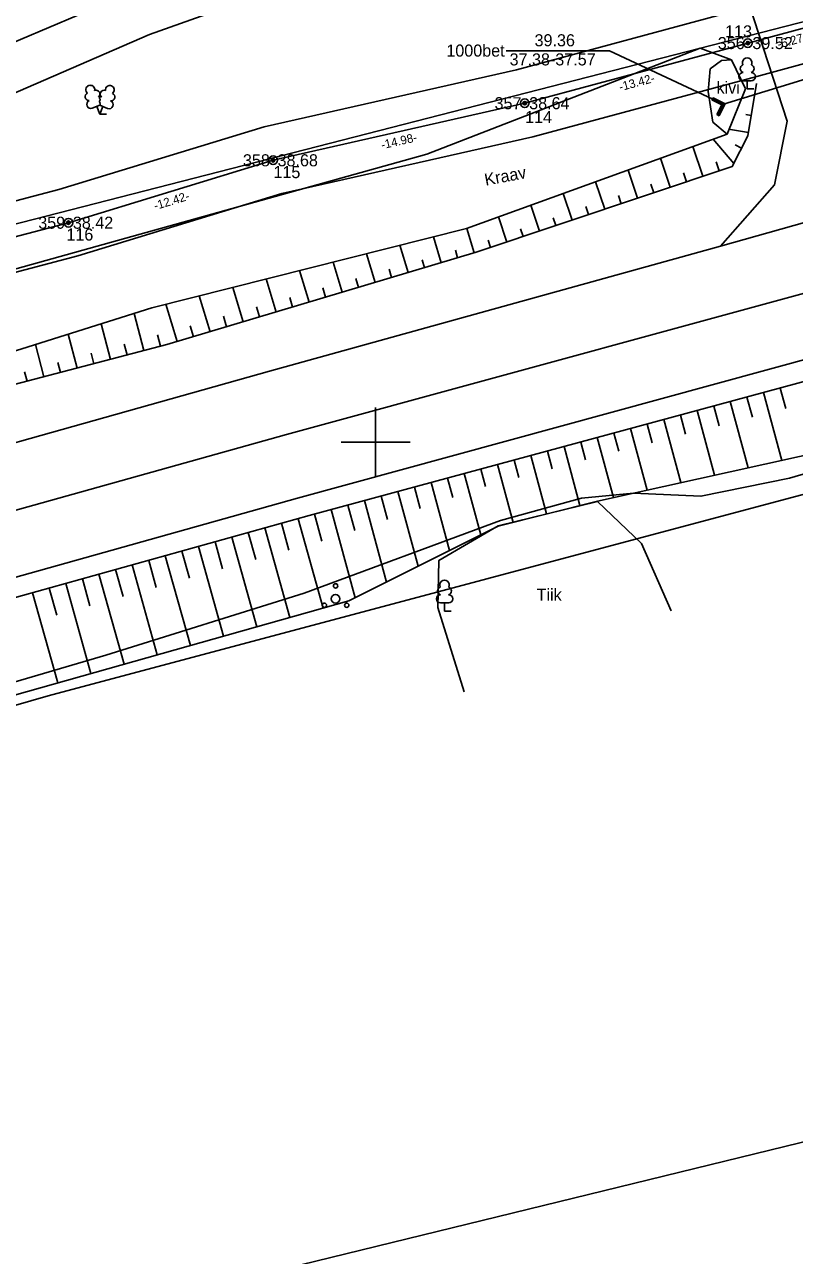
# Model space of a CAD drawing. Extents: x 647603 to 650850, y 6482647 to 6486043.
# Drawn here: x 649679.6 to 649724.3, y 6483352.8 to 6483424.2 of the extents above; entities that cross this region are included whole.
import ezdxf

# ---------------------------------------------------------------- set-up
doc = ezdxf.new("R2010")
doc.units = 0
for name, color, linetype in [('ABIJOONIS', 7, 'Continuous'), ('HOONEDET', 7, 'Continuous'), ('JOONSIDE', 7, 'Continuous'), ('KOORDPUNKT', 7, 'Continuous'), ('MOOTKORG_EH2000', 7, 'Continuous'), ('MOOTMPUNKT', 7, 'Continuous'), ('MOOTNR', 7, 'Continuous'), ('MOOTPIIR', 7, 'Continuous'), ('PIIR', 7, 'Continuous'), ('PUU', 7, 'Continuous'), ('RELJEEF', 7, 'Continuous'), ('SITRASS', 7, 'Continuous'), ('TEE', 7, 'Continuous'), ('TRUUP', 7, 'Continuous'), ('VEEKOGU', 7, 'Continuous'), ('VORK', 7, 'Continuous'), ('VORMISTUS', 7, 'Continuous')]:
    doc.layers.add(name, color=color, linetype=linetype)

msp = doc.modelspace()

# ---------------------------------------------------------------- linework, layer by layer
at = {"layer": 'ABIJOONIS'}
msp.add_lwpolyline([(649473.815, 6483339.129), (649501.334, 6483346.489), (649523.808, 6483352.694), (649583.219, 6483369.14), (649609.792, 6483376.69), (649635.769, 6483384.158), (649665.126, 6483392.146), (649694.827, 6483400.434), (649731.427, 6483410.417), (649771.508, 6483421.834), (649809.051, 6483432.237), (649844.914, 6483441.886), (649891.208, 6483454.586), (649917.51, 6483461.537), (649946.863, 6483469.527), (649975.243, 6483477.133), (650006.624, 6483485.614), (650033, 6483492.787), (650061.657, 6483500.613), (650086.276, 6483507.28), (650111.835, 6483514.425), (650138.096, 6483521.63), (650168.568, 6483530.035)], dxfattribs=at)
at = {"layer": 'KOORDPUNKT'}
for centre, radius in [((649721.617, 6483423.153), 0.25), ((649721.617, 6483423.153), 0.025), ((649721.617, 6483423.153), 0.0221), ((649721.617, 6483423.153), 0.0191), ((649721.617, 6483423.153), 0.0161), ((649721.617, 6483423.153), 0.0132), ((649721.617, 6483423.153), 0.0102), ((649721.617, 6483423.153), 0.00726), ((649721.617, 6483423.153), 0.0043), ((649708.657, 6483419.664), 0.25), ((649708.657, 6483419.664), 0.025), ((649708.657, 6483419.664), 0.0221), ((649708.657, 6483419.664), 0.0191), ((649708.657, 6483419.664), 0.0161), ((649708.657, 6483419.664), 0.0132), ((649708.657, 6483419.664), 0.0102), ((649708.657, 6483419.664), 0.00726), ((649708.657, 6483419.664), 0.0043), ((649694.049, 6483416.352), 0.25), ((649694.049, 6483416.352), 0.025), ((649694.049, 6483416.352), 0.0221), ((649694.049, 6483416.352), 0.0191), ((649694.049, 6483416.352), 0.0161), ((649694.049, 6483416.352), 0.0132), ((649694.049, 6483416.352), 0.0102), ((649694.049, 6483416.352), 0.00726), ((649694.049, 6483416.352), 0.0043), ((649682.166, 6483412.73), 0.25), ((649682.166, 6483412.73), 0.025), ((649682.166, 6483412.73), 0.0221), ((649682.166, 6483412.73), 0.0191), ((649682.166, 6483412.73), 0.0161), ((649682.166, 6483412.73), 0.0132), ((649682.166, 6483412.73), 0.0102), ((649682.166, 6483412.73), 0.00726), ((649682.166, 6483412.73), 0.0043)]:
    msp.add_circle(centre, radius, dxfattribs=at)
at = {"layer": 'MOOTMPUNKT'}
for centre in [(649721.617, 6483423.153), (649708.657, 6483419.664), (649694.049, 6483416.352), (649682.166, 6483412.73)]:
    msp.add_circle(centre, 0.1, dxfattribs=at)
at = {"layer": 'MOOTPIIR'}
for points in [[(649726.161, 6483426.454), (649721.096, 6483425.084), (649708.176, 6483421.606), (649693.536, 6483418.286), (649681.621, 6483414.655), (649674.754, 6483412.855), (649673.322, 6483412.894), (649669.441, 6483415.151), (649664.244, 6483418.934), (649657.007, 6483425.933), (649652.935, 6483431.534), (649647.376, 6483439.03), (649643.998, 6483444.352), (649638.569, 6483452.369), (649632.825, 6483460.409)], [(649629.429, 6483458.281), (649635.285, 6483450.085), (649640.652, 6483442.158), (649644.076, 6483436.764), (649649.711, 6483429.166), (649653.977, 6483423.299), (649661.664, 6483415.864), (649667.253, 6483411.797), (649672.192, 6483408.924), (649675.216, 6483408.841), (649682.711, 6483410.805), (649694.562, 6483414.418), (649709.138, 6483417.722), (649722.138, 6483421.222), (649727.243, 6483422.602)]]:
    msp.add_lwpolyline(points, dxfattribs=at)
at = {"layer": 'PIIR'}
msp.add_lwpolyline([(649555.68, 6484205.57), (649592.79, 6484245.12), (649625.46, 6484279.92), (649629.4, 6484292.97), (649632.43, 6484320.1), (649657.16, 6484379.41), (649661.4, 6484377.94), (649708.01, 6484334), (649864.9, 6483827.35), (649822.44, 6483806.14), (649807.71, 6483798.78), (649655.55, 6483736.87), (649775.96, 6483437.51), (649674.29, 6483411.42), (649621.28, 6483587.54), (649484.25, 6484068.8), (649478.43, 6484073.6), (649531.53, 6484132.58), (649535.88, 6484137.42), (649543.06, 6484151.82), (649547.18, 6484170.41), (649549, 6484192.59)], close=True, dxfattribs=at)
msp.add_lwpolyline([(649658.92, 6483234.53), (649602.73, 6483362.73), (649681, 6483385.27), (649782.57, 6483412.36), (649797.73, 6483416.52), (649801.1, 6483413.4), (649842.58, 6483381.98), (649851.78, 6483369.65), (649866.07, 6483342.32), (649880.06, 6483310.05), (649882.62, 6483302.13), (649886.99, 6483287.15), (649892.78, 6483265.16)], dxfattribs=at)
at = {"layer": 'PUU'}
for p, q in [((649721.812, 6483420.971), (649721.332, 6483420.971)), ((649721.572, 6483420.496), (649721.572, 6483420.971)), ((649721.952, 6483420.496), (649721.572, 6483420.496)), ((649683.555, 6483419.368), (649684, 6483419.543)), ((649683.995, 6483419.033), (649683.82, 6483419.473)), ((649683.995, 6483419.033), (649684.175, 6483419.473)), ((649684.375, 6483419.033), (649683.995, 6483419.033)), ((649684, 6483419.543), (649684.44, 6483419.363)), ((649704.244, 6483390.669), (649703.764, 6483390.669)), ((649704.004, 6483390.194), (649704.004, 6483390.669)), ((649704.384, 6483390.194), (649704.004, 6483390.194))]:
    msp.add_line(p, q, dxfattribs=at)
msp.add_lwpolyline([(649684, 6483420.038), (649683.98, 6483419.963), (649683.98, 6483419.943), (649683.99, 6483419.913), (649684.01, 6483419.878), (649684.015, 6483419.858), (649684, 6483419.823), (649683.975, 6483419.773), (649683.97, 6483419.748), (649683.975, 6483419.733), (649683.985, 6483419.703), (649684.02, 6483419.643), (649684.025, 6483419.623), (649684.02, 6483419.603), (649684.005, 6483419.568), (649684, 6483419.543)], dxfattribs=at)
for centre, radius in [((649697.678, 6483390.909), 0.25), ((649697.678, 6483391.659), 0.125), ((649697.028, 6483390.534), 0.125), ((649698.328, 6483390.534), 0.125)]:
    msp.add_circle(centre, radius, dxfattribs=at)
for centre, radius, start, end in [((649721.402, 6483421.669), 0.233, 109.02174, 253.14154), ((649721.572, 6483422.016), 0.277, 332.5799, 207.4201), ((649721.742, 6483421.669), 0.233, 286.85082, 70.98591), ((649721.335, 6483421.208), 0.238, 90.0016, 269.3953), ((649721.809, 6483421.208), 0.238, 270.6047, 89.9984), ((649683.438, 6483420.447), 0.256, 111.50269, 232.51731), ((649683.438, 6483420.447), 0.256, 350.48556, 111.50017), ((649684.574, 6483420.438), 0.256, 67.6168, 188.63142), ((649684.574, 6483420.438), 0.256, 306.59966, 67.61428), ((649683.364, 6483420.036), 0.224, 111.43041, 274.49868), ((649683.469, 6483419.591), 0.237, 111.50143, 291.50036), ((649683.773, 6483420.197), 0.224, 308.50412, 111.57247), ((649683.999, 6483419.8), 0.237, 66.76552, 111.50149), ((649684.236, 6483420.192), 0.225, 67.7016, 230.51262), ((649684.53, 6483419.583), 0.237, 247.61661, 67.61554), ((649684.641, 6483420.026), 0.224, 264.6183, 67.68657), ((649704.004, 6483391.714), 0.277, 332.5799, 207.4201), ((649703.834, 6483391.367), 0.233, 109.02174, 253.14154), ((649704.174, 6483391.367), 0.233, 286.85082, 70.98591), ((649703.767, 6483390.906), 0.238, 90.0016, 269.3953), ((649704.241, 6483390.906), 0.238, 270.6047, 89.9984)]:
    msp.add_arc(centre, radius, start, end, dxfattribs=at)
at = {"layer": 'RELJEEF'}
for p, q in [((649721.811, 6483418.958), (649721.499, 6483419.01)), ((649721.646, 6483417.972), (649720.495, 6483418.164)), ((649718.998, 6483415.422), (649718.419, 6483417.147)), ((649720.797, 6483416.171), (649719.597, 6483417.574)), ((649721.251, 6483417.062), (649720.869, 6483417.257)), ((649717.101, 6483414.786), (649716.538, 6483416.466)), ((649719.946, 6483415.74), (649719.77, 6483416.264)), ((649715.205, 6483414.151), (649714.657, 6483415.785)), ((649718.05, 6483415.104), (649717.878, 6483415.615)), ((649713.309, 6483413.515), (649712.776, 6483415.104)), ((649716.153, 6483414.469), (649715.987, 6483414.966)), ((649711.413, 6483412.879), (649710.895, 6483414.423)), ((649714.257, 6483413.833), (649714.095, 6483414.316)), ((649709.516, 6483412.244), (649709.014, 6483413.742)), ((649712.361, 6483413.197), (649712.203, 6483413.667)), ((649707.62, 6483411.608), (649707.133, 6483413.061)), ((649710.464, 6483412.562), (649710.311, 6483413.018)), ((649703.806, 6483410.405), (649703.358, 6483411.907)), ((649705.722, 6483410.976), (649705.299, 6483412.397)), ((649708.568, 6483411.926), (649708.42, 6483412.369)), ((649701.889, 6483409.833), (649701.416, 6483411.419)), ((649706.672, 6483411.29), (649706.528, 6483411.719)), ((649698.056, 6483408.69), (649697.534, 6483410.441)), ((649699.973, 6483409.261), (649699.475, 6483410.93)), ((649702.848, 6483410.119), (649702.709, 6483410.582)), ((649704.764, 6483410.691), (649704.633, 6483411.129)), ((649696.14, 6483408.118), (649695.592, 6483409.953)), ((649700.931, 6483409.547), (649700.785, 6483410.035)), ((649694.223, 6483407.547), (649693.651, 6483409.464)), ((649699.014, 6483408.976), (649698.861, 6483409.489)), ((649690.39, 6483406.403), (649689.768, 6483408.487)), ((649692.307, 6483406.975), (649691.71, 6483408.976)), ((649695.181, 6483407.832), (649695.013, 6483408.395)), ((649697.098, 6483408.404), (649696.937, 6483408.942)), ((649688.473, 6483405.832), (649687.827, 6483407.999)), ((649693.265, 6483407.261), (649693.089, 6483407.849)), ((649686.544, 6483405.306), (649685.98, 6483407.469)), ((649691.348, 6483406.689), (649691.165, 6483407.302)), ((649682.673, 6483404.297), (649682.16, 6483406.266)), ((649684.609, 6483404.801), (649684.07, 6483406.867)), ((649687.511, 6483405.559), (649687.338, 6483406.222)), ((649689.432, 6483406.117), (649689.241, 6483406.755)), ((649680.738, 6483403.792), (649680.25, 6483405.664)), ((649685.576, 6483405.054), (649685.411, 6483405.688)), ((649683.641, 6483404.549), (649683.483, 6483405.154)), ((649679.771, 6483403.539), (649679.628, 6483404.086)), ((649681.706, 6483404.044), (649681.555, 6483404.62)), ((649721.561, 6483402.612), (649721.876, 6483401.446)), ((649722.526, 6483402.873), (649723.59, 6483398.942)), ((649723.491, 6483403.134), (649723.814, 6483401.941)), ((649719.63, 6483402.09), (649719.938, 6483400.951)), ((649720.595, 6483402.351), (649721.634, 6483398.511)), ((649716.734, 6483401.306), (649717.724, 6483397.648)), ((649717.7, 6483401.567), (649718, 6483400.456)), ((649718.665, 6483401.828), (649719.679, 6483398.08)), ((649713.838, 6483400.523), (649714.124, 6483399.466)), ((649714.804, 6483400.784), (649715.769, 6483397.217)), ((649715.769, 6483401.045), (649716.062, 6483399.961)), ((649710.943, 6483399.739), (649711.867, 6483396.323)), ((649711.908, 6483400), (649712.186, 6483398.971)), ((649712.873, 6483400.261), (649713.814, 6483396.786)), ((649709.012, 6483399.217), (649709.927, 6483395.833)), ((649709.977, 6483399.478), (649710.253, 6483398.458)), ((649706.116, 6483398.433), (649706.389, 6483397.426)), ((649707.081, 6483398.694), (649707.988, 6483395.343)), ((649708.047, 6483398.956), (649708.32, 6483397.945)), ((649703.22, 6483397.65), (649704.287, 6483393.706)), ((649704.185, 6483397.911), (649704.49, 6483396.786)), ((649705.151, 6483398.172), (649706.112, 6483394.619)), ((649701.29, 6483397.127), (649702.463, 6483392.792)), ((649702.255, 6483397.389), (649702.591, 6483396.147)), ((649698.394, 6483396.344), (649698.793, 6483394.867)), ((649699.359, 6483396.605), (649700.638, 6483391.878)), ((649700.324, 6483396.866), (649700.692, 6483395.507)), ((649695.499, 6483395.556), (649696.948, 6483390.359)), ((649696.463, 6483395.822), (649696.885, 6483394.261)), ((649697.428, 6483396.083), (649698.813, 6483390.964)), ((649692.609, 6483394.75), (649693.045, 6483393.189)), ((649693.573, 6483395.018), (649695.023, 6483389.818)), ((649694.536, 6483395.287), (649694.971, 6483393.727)), ((649690.683, 6483394.213), (649691.118, 6483392.65)), ((649691.646, 6483394.481), (649693.097, 6483389.276)), ((649687.793, 6483393.407), (649689.247, 6483388.192)), ((649688.756, 6483393.676), (649689.192, 6483392.112)), ((649689.72, 6483393.944), (649691.172, 6483388.734)), ((649684.903, 6483392.602), (649685.34, 6483391.035)), ((649685.866, 6483392.87), (649687.322, 6483387.65)), ((649686.83, 6483393.139), (649687.266, 6483391.573)), ((649682.977, 6483392.065), (649683.414, 6483390.496)), ((649683.94, 6483392.333), (649685.397, 6483387.108)), ((649680.087, 6483391.259), (649681.546, 6483386.024)), ((649681.05, 6483391.528), (649681.488, 6483389.958)), ((649682.013, 6483391.796), (649683.471, 6483386.566))]:
    msp.add_line(p, q, dxfattribs=at)
for points in [[(649584.402, 6483361.474), (649611.792, 6483371.42), (649637.981, 6483379.507), (649666.165, 6483387.378), (649696.143, 6483395.735), (649731.74, 6483405.366), (649772.8, 6483417.003), (649790.339, 6483422.167), (649792.361, 6483421.729), (649796.032, 6483420.003), (649805.121, 6483411.115)], [(649591.558, 6483381.397), (649604.549, 6483383.764), (649641.153, 6483392.635), (649666.883, 6483400.177), (649687.888, 6483405.657), (649705.842, 6483411.012), (649720.707, 6483415.995), (649721.613, 6483417.772), (649722.119, 6483420.799)], [(649804.055, 6483410.344), (649794.547, 6483417.556), (649791.316, 6483417.499), (649773.478, 6483412.477), (649732.315, 6483400.867), (649712.886, 6483396.581), (649707.12, 6483395.124), (649698.449, 6483390.782), (649666.531, 6483381.798), (649640.377, 6483374.201), (649613.762, 6483365.315), (649602.781, 6483365.162), (649600.055, 6483364.511), (649599.539, 6483363.092), (649599.88, 6483360.54), (649586.27, 6483353.622)]]:
    msp.add_lwpolyline(points, dxfattribs=at)
at = {"layer": 'SITRASS'}
for points in [[(649735.128, 6483426.986), (649726.702, 6483424.528), (649721.617, 6483423.153), (649708.657, 6483419.664), (649694.049, 6483416.352), (649682.166, 6483412.73), (649674.985, 6483410.848), (649672.757, 6483410.909), (649668.347, 6483413.474), (649662.954, 6483417.399), (649655.492, 6483424.616), (649651.323, 6483430.35), (649645.726, 6483437.897), (649642.325, 6483443.255), (649636.927, 6483451.227), (649631.127, 6483459.345), (649625.17, 6483470.271), (649621.477, 6483474.29)], [(649787.61, 6483416.068), (649778.625, 6483413.532), (649767.01, 6483410.55), (649755.101, 6483407.695), (649743.771, 6483403.915), (649733.142, 6483400.586), (649724.03, 6483397.901), (649718.883, 6483396.86), (649714.964, 6483397.031), (649711.953, 6483396.752), (649707.261, 6483395.457), (649695.863, 6483391.244), (649684.339, 6483387.638), (649672.283, 6483384.098), (649659.556, 6483380.608), (649645.138, 6483376.362), (649632.361, 6483372.568)]]:
    msp.add_lwpolyline(points, dxfattribs=at)
at = {"layer": 'TEE'}
for points in [[(649975.748, 6483473.252), (649948.229, 6483465.863), (649918.01, 6483457.685), (649892.992, 6483451.04), (649845.444, 6483438.175), (649810.315, 6483428.7), (649804.17, 6483426.95), (649790.982, 6483423.238), (649772.564, 6483418.23), (649731.786, 6483406.678), (649695.477, 6483396.746), (649665.994, 6483388.493), (649637.346, 6483380.516), (649610.964, 6483373.158), (649584.24, 6483363.843), (649563.265, 6483356.045)], [(649638.754, 6483425.678), (649640.383, 6483418.808), (649642.158, 6483414.588), (649646.045, 6483411.293), (649649.905, 6483410.637), (649655.18, 6483412.057), (649671.137, 6483419.875), (649684.315, 6483425.443), (649703.729, 6483432.659), (649715.213, 6483436.099), (649717.421, 6483437.472), (649715.699, 6483441.724), (649709.662, 6483452.21)], [(649720.018, 6483411.365), (649723.163, 6483414.924), (649723.886, 6483418.626), (649720.88, 6483427.901), (649718.022, 6483431.776), (649712.288, 6483432.684), (649686.874, 6483423.641), (649662.954, 6483413.274), (649652.13, 6483407.652), (649646.06, 6483407.805), (649641.053, 6483411.438), (649637.885, 6483417.931), (649636.237, 6483424.815)], [(649599.009, 6483377.71), (649608.301, 6483380.16), (649634.517, 6483387.557), (649664.665, 6483395.916), (649693.849, 6483404.108), (649720.018, 6483411.365), (649735.411, 6483415.692), (649770.673, 6483425.552)], [(649720.41, 6483417.868), (649719.572, 6483418.566), (649719.307, 6483420.352), (649719.428, 6483421.656), (649720.085, 6483422.148), (649720.658, 6483422.187)]]:
    msp.add_lwpolyline(points, dxfattribs=at)
at = {"layer": 'TRUUP'}
for p, q in [((649720.196, 6483419.602), (649729.913, 6483422.586)), ((649719.53, 6483419.851), (649719.593, 6483419.979)), ((649720.101, 6483419.57), (649719.53, 6483419.851)), ((649719.535, 6483419.849), (649719.663, 6483419.945)), ((649719.55, 6483419.891), (649719.638, 6483419.957)), ((649719.56, 6483419.836), (649719.688, 6483419.932)), ((649720.196, 6483419.602), (649719.562, 6483419.915)), ((649719.575, 6483419.941), (649719.613, 6483419.969)), ((649719.586, 6483419.824), (649719.713, 6483419.92)), ((649720.291, 6483419.634), (649719.593, 6483419.979)), ((649719.611, 6483419.811), (649719.738, 6483419.907)), ((649719.636, 6483419.799), (649719.763, 6483419.895)), ((649719.661, 6483419.787), (649719.788, 6483419.883)), ((649719.686, 6483419.774), (649719.813, 6483419.87)), ((649719.711, 6483419.762), (649719.838, 6483419.858)), ((649719.736, 6483419.75), (649719.864, 6483419.845)), ((649719.761, 6483419.737), (649719.889, 6483419.833)), ((649719.786, 6483419.725), (649719.914, 6483419.821)), ((649719.812, 6483419.712), (649719.939, 6483419.808)), ((649719.837, 6483419.7), (649719.964, 6483419.796)), ((649719.862, 6483419.688), (649719.989, 6483419.783)), ((649719.887, 6483419.675), (649720.014, 6483419.771)), ((649719.912, 6483419.663), (649720.039, 6483419.759)), ((649719.937, 6483419.65), (649720.064, 6483419.746)), ((649719.962, 6483419.638), (649720.089, 6483419.734)), ((649719.819, 6483418.999), (649720.101, 6483419.57)), ((649719.82, 6483418.999), (649720.071, 6483419.188)), ((649719.843, 6483419.047), (649720.096, 6483419.238)), ((649719.845, 6483418.987), (649720.046, 6483419.138)), ((649719.868, 6483419.097), (649720.12, 6483419.288)), ((649719.87, 6483418.974), (649720.022, 6483419.088)), ((649719.883, 6483418.968), (649720.196, 6483419.602)), ((649719.892, 6483419.147), (649720.145, 6483419.337)), ((649719.895, 6483418.962), (649719.997, 6483419.038)), ((649719.917, 6483419.197), (649720.169, 6483419.387)), ((649719.941, 6483419.247), (649720.194, 6483419.437)), ((649719.947, 6483418.936), (649720.291, 6483419.634)), ((649719.966, 6483419.297), (649720.219, 6483419.487)), ((649719.987, 6483419.626), (649720.115, 6483419.722)), ((649719.99, 6483419.346), (649720.243, 6483419.537)), ((649720.012, 6483419.613), (649720.14, 6483419.709)), ((649720.015, 6483419.396), (649720.268, 6483419.587)), ((649720.037, 6483419.601), (649720.165, 6483419.697)), ((649720.04, 6483419.446), (649720.29, 6483419.635)), ((649720.063, 6483419.588), (649720.19, 6483419.684)), ((649720.064, 6483419.496), (649720.265, 6483419.647)), ((649720.088, 6483419.576), (649720.215, 6483419.672)), ((649720.089, 6483419.546), (649720.24, 6483419.66)), ((649719.819, 6483418.999), (649719.947, 6483418.936)), ((649719.921, 6483418.949), (649719.973, 6483418.989))]:
    msp.add_line(p, q, dxfattribs=at)
msp.add_lwpolyline([(649707.573, 6483422.693), (649713.576, 6483422.693), (649720.196, 6483419.602)], dxfattribs=at)
at = {"layer": 'VEEKOGU'}
for points in [[(649549.416, 6483380.09), (649558.786, 6483382.65), (649577.084, 6483387.283), (649586.738, 6483390.469), (649589.203, 6483390.195), (649590.361, 6483388.288), (649592.389, 6483386.019), (649601.85, 6483389.253), (649641.589, 6483399.595), (649702.967, 6483416.708), (649718.85, 6483422.851), (649720.658, 6483422.187), (649721.472, 6483420.496)], [(649591.558, 6483381.397), (649603.252, 6483385.326), (649642.754, 6483395.07), (649666.499, 6483401.333), (649687.009, 6483407.793), (649705.281, 6483412.391), (649720.41, 6483417.868), (649721.472, 6483420.496)], [(649705.152, 6483385.501), (649703.611, 6483390.395), (649703.682, 6483393.131), (649707.124, 6483395.135), (649712.891, 6483396.561), (649715.442, 6483394.117), (649717.158, 6483390.213)]]:
    msp.add_lwpolyline(points, dxfattribs=at)
at = {"layer": 'VORK'}
for p, q in [((649700, 6483402), (649700, 6483398)), ((649698, 6483400), (649702, 6483400))]:
    msp.add_line(p, q, dxfattribs=at)
at = {"layer": 'VORMISTUS'}
msp.add_lwpolyline([(649365.043, 6483271.481), (649330.983, 6483410.88), (649896.352, 6483549.019), (649930.412, 6483409.619)], close=True, dxfattribs=at)

# ---------------------------------------------------------------- texts
at = {"layer": 'HOONEDET'}
msp.add_text('kivi', height=0.7, dxfattribs=at).set_placement((649719.796, 6483420.222))
at = {"layer": 'JOONSIDE'}
for s, rotation, p in [('-5.27-', 15.1311, (649723.397, 6483422.831)), ('-13.42-', 15.06754, (649714.204, 6483420.355)), ('-14.98-', 12.77443, (649700.379, 6483416.992)), ('-12.42-', 16.95149, (649687.21, 6483413.457))]:
    msp.add_text(s, height=0.5, rotation=rotation, dxfattribs=at).set_placement(p)
at = {"layer": 'KOORDPUNKT'}
for s, p in [('113 ', (649720.292, 6483423.481)), ('114 ', (649708.679, 6483418.507)), ('115 ', (649694.071, 6483415.316)), ('116 ', (649682.051, 6483411.694))]:
    msp.add_text(s, height=0.7, dxfattribs=at).set_placement(p)
at = {"layer": 'MOOTKORG_EH2000'}
for s, p in [(' 39.52', (649721.617, 6483422.803)), (' 38.64', (649708.657, 6483419.314)), (' 38.68', (649694.049, 6483416.002)), (' 38.42', (649682.166, 6483412.38))]:
    msp.add_text(s, height=0.7, dxfattribs=at).set_placement(p)
at = {"layer": 'MOOTNR'}
for s, p in [('356 ', (649719.867, 6483422.803)), ('357 ', (649706.907, 6483419.314)), ('358 ', (649692.299, 6483416.002)), ('359 ', (649680.416, 6483412.38))]:
    msp.add_text(s, height=0.7, dxfattribs=at).set_placement(p)
at = {"layer": 'TRUUP'}
for s, p in [('39.36', (649709.23, 6483422.965)), ('1000bet', (649704.109, 6483422.367)), ('37.38-37.57', (649707.78, 6483421.856))]:
    msp.add_text(s, height=0.7, rotation=360, dxfattribs=at).set_placement(p)
at = {"layer": 'VEEKOGU'}
msp.add_text('Kraav', height=0.7, rotation=10.78069, dxfattribs=at).set_placement((649706.394, 6483414.87))
msp.add_text('Tiik', height=0.7, dxfattribs=at).set_placement((649709.35, 6483390.794))

doc.saveas('drawing.dxf')
